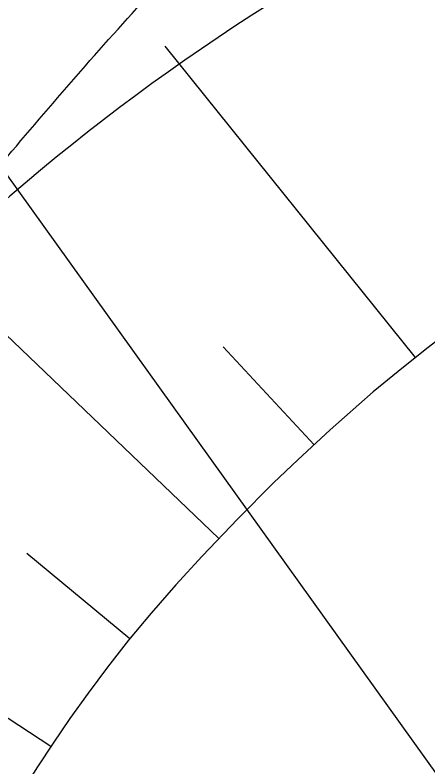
# Model space of a CAD drawing. Extents: x 519536 to 519949, y 326041 to 326519.
# Drawn here: x 519821.293 to 519822.835, y 326224.451 to 326227.261 of the extents above; entities that cross this region are included whole.
import ezdxf

# ---------------------------------------------------------------- set-up
doc = ezdxf.new("R2010")
doc.units = 0
for name, color, linetype in [('ELEK_VADP_ZSPR_####_#', 7, 'Continuous'), ('RELJ_HORZ_PAMT_####_#', 7, 'Continuous'), ('RELJ_NOGA_####_####_#', 7, 'Continuous'), ('RELJ_NOGL_####_####_#', 7, 'Continuous')]:
    doc.layers.add(name, color=color, linetype=linetype)

msp = doc.modelspace()

# ---------------------------------------------------------------- linework, layer by layer
at = {"layer": 'ELEK_VADP_ZSPR_####_#'}
msp.add_lwpolyline([(519830.3687, 326246.0302), (519831.3311, 326243.1095), (519817.5963, 326231.7792), (519823.4951, 326223.5486)], dxfattribs=at)
at = {"layer": 'RELJ_HORZ_PAMT_####_#'}
msp.add_spline([(519819.9535, 326225.4165), (519820.152, 326225.5662), (519820.3092, 326225.7026), (519820.7496, 326226.1425), (519821.2983, 326226.7712), (519821.8562, 326227.4015), (519822.1566, 326227.7014), (519822.481, 326227.9827), (519823.081, 326228.3538), (519823.4054, 326228.482), (519823.7429, 326228.5724), (519824.3891, 326228.655), (519825.0415, 326228.6777), (519825.6916, 326228.703), (519826.3312, 326228.7938), (519826.4093, 326228.8139), (519826.644, 326228.8576), (519827.1569, 326228.8976), (519827.6731, 326228.8827), (519828.1905, 326228.8185), (519828.7069, 326228.7106)], degree=3, dxfattribs=at)
at = {"layer": 'RELJ_NOGA_####_####_#'}
for p, q in [((519822.789, 326225.981), (519821.854, 326227.144)), ((519822.054, 326225.304), (519820.986, 326226.328)), ((519822.41, 326225.655), (519822.07, 326226.021)), ((519821.427, 326224.527), (519820.163, 326225.353)), ((519821.722, 326224.93), (519821.337, 326225.248))]:
    msp.add_line(p, q, dxfattribs=at)
msp.add_lwpolyline([(519822.954, 326226.109), (519822.831, 326226.015), (519822.724, 326225.929), (519822.631, 326225.852), (519822.47, 326225.71), (519822.349, 326225.598), (519822.259, 326225.512), (519822.125, 326225.378), (519821.992, 326225.239), (519821.894, 326225.131), (519821.802, 326225.026), (519821.717, 326224.924), (519821.639, 326224.824), (519821.566, 326224.727), (519821.498, 326224.632), (519821.435, 326224.54), (519821.377, 326224.451), (519821.322, 326224.364)], dxfattribs=at)
msp.add_lwpolyline([(519822.954, 326226.109), (519822.831, 326226.015), (519822.724, 326225.929), (519822.631, 326225.852), (519822.47, 326225.71), (519822.349, 326225.598), (519822.259, 326225.512), (519822.125, 326225.378), (519821.992, 326225.239), (519821.894, 326225.131), (519821.802, 326225.026), (519821.717, 326224.924), (519821.639, 326224.824), (519821.566, 326224.727), (519821.498, 326224.632), (519821.435, 326224.54), (519821.377, 326224.451), (519821.322, 326224.364)], dxfattribs=at)
msp.add_lwpolyline([(519822.954, 326226.109), (519822.831, 326226.015), (519822.724, 326225.929), (519822.631, 326225.852), (519822.47, 326225.71), (519822.349, 326225.598), (519822.259, 326225.512), (519822.125, 326225.378), (519821.992, 326225.239), (519821.894, 326225.131), (519821.802, 326225.026), (519821.717, 326224.924), (519821.639, 326224.824), (519821.566, 326224.727), (519821.498, 326224.632), (519821.435, 326224.54), (519821.377, 326224.451), (519821.322, 326224.364)], dxfattribs=at)
msp.add_lwpolyline([(519822.954, 326226.109), (519822.831, 326226.015), (519822.724, 326225.929), (519822.631, 326225.852), (519822.47, 326225.71), (519822.349, 326225.598), (519822.259, 326225.512), (519822.125, 326225.378), (519821.992, 326225.239), (519821.894, 326225.131), (519821.802, 326225.026), (519821.717, 326224.924), (519821.639, 326224.824), (519821.566, 326224.727), (519821.498, 326224.632), (519821.435, 326224.54), (519821.377, 326224.451), (519821.322, 326224.364)], dxfattribs=at)
msp.add_lwpolyline([(519822.954, 326226.109), (519822.831, 326226.015), (519822.724, 326225.929), (519822.631, 326225.852), (519822.47, 326225.71), (519822.349, 326225.598), (519822.259, 326225.512), (519822.125, 326225.378), (519821.992, 326225.239), (519821.894, 326225.131), (519821.802, 326225.026), (519821.717, 326224.924), (519821.639, 326224.824), (519821.566, 326224.727), (519821.498, 326224.632), (519821.435, 326224.54), (519821.377, 326224.451), (519821.322, 326224.364)], dxfattribs=at)
msp.add_lwpolyline([(519822.954, 326226.109), (519822.831, 326226.015), (519822.724, 326225.929), (519822.631, 326225.852), (519822.47, 326225.71), (519822.349, 326225.598), (519822.259, 326225.512), (519822.125, 326225.378), (519821.992, 326225.239), (519821.894, 326225.131), (519821.802, 326225.026), (519821.717, 326224.924), (519821.639, 326224.824), (519821.566, 326224.727), (519821.498, 326224.632), (519821.435, 326224.54), (519821.377, 326224.451), (519821.322, 326224.364)], dxfattribs=at)
msp.add_lwpolyline([(519822.954, 326226.109), (519822.831, 326226.015), (519822.724, 326225.929), (519822.631, 326225.852), (519822.47, 326225.71), (519822.349, 326225.598), (519822.259, 326225.512), (519822.125, 326225.378), (519821.992, 326225.239), (519821.894, 326225.131), (519821.802, 326225.026), (519821.717, 326224.924), (519821.639, 326224.824), (519821.566, 326224.727), (519821.498, 326224.632), (519821.435, 326224.54), (519821.377, 326224.451), (519821.322, 326224.364)], dxfattribs=at)
msp.add_lwpolyline([(519822.954, 326226.109), (519822.831, 326226.015), (519822.724, 326225.929), (519822.631, 326225.852), (519822.47, 326225.71), (519822.349, 326225.598), (519822.259, 326225.512), (519822.125, 326225.378), (519821.992, 326225.239), (519821.894, 326225.131), (519821.802, 326225.026), (519821.717, 326224.924), (519821.639, 326224.824), (519821.566, 326224.727), (519821.498, 326224.632), (519821.435, 326224.54), (519821.377, 326224.451), (519821.322, 326224.364)], dxfattribs=at)
msp.add_lwpolyline([(519822.954, 326226.109), (519822.831, 326226.015), (519822.724, 326225.929), (519822.631, 326225.852), (519822.47, 326225.71), (519822.349, 326225.598), (519822.259, 326225.512), (519822.125, 326225.378), (519821.992, 326225.239), (519821.894, 326225.131), (519821.802, 326225.026), (519821.717, 326224.924), (519821.639, 326224.824), (519821.566, 326224.727), (519821.498, 326224.632), (519821.435, 326224.54), (519821.377, 326224.451), (519821.322, 326224.364)], dxfattribs=at)
msp.add_lwpolyline([(519822.954, 326226.109), (519822.831, 326226.015), (519822.724, 326225.929), (519822.631, 326225.852), (519822.47, 326225.71), (519822.349, 326225.598), (519822.259, 326225.512), (519822.125, 326225.378), (519821.992, 326225.239), (519821.894, 326225.131), (519821.802, 326225.026), (519821.717, 326224.924), (519821.639, 326224.824), (519821.566, 326224.727), (519821.498, 326224.632), (519821.435, 326224.54), (519821.377, 326224.451), (519821.322, 326224.364)], dxfattribs=at)
msp.add_lwpolyline([(519822.954, 326226.109), (519822.831, 326226.015), (519822.724, 326225.929), (519822.631, 326225.852), (519822.47, 326225.71), (519822.349, 326225.598), (519822.259, 326225.512), (519822.125, 326225.378), (519821.992, 326225.239), (519821.894, 326225.131), (519821.802, 326225.026), (519821.717, 326224.924), (519821.639, 326224.824), (519821.566, 326224.727), (519821.498, 326224.632), (519821.435, 326224.54), (519821.377, 326224.451), (519821.322, 326224.364)], dxfattribs=at)
msp.add_lwpolyline([(519822.954, 326226.109), (519822.831, 326226.015), (519822.724, 326225.929), (519822.631, 326225.852), (519822.47, 326225.71), (519822.349, 326225.598), (519822.259, 326225.512), (519822.125, 326225.378), (519821.992, 326225.239), (519821.894, 326225.131), (519821.802, 326225.026), (519821.717, 326224.924), (519821.639, 326224.824), (519821.566, 326224.727), (519821.498, 326224.632), (519821.435, 326224.54), (519821.377, 326224.451), (519821.322, 326224.364)], dxfattribs=at)
msp.add_lwpolyline([(519822.954, 326226.109), (519822.831, 326226.015), (519822.724, 326225.929), (519822.631, 326225.852), (519822.47, 326225.71), (519822.349, 326225.598), (519822.259, 326225.512), (519822.125, 326225.378), (519821.992, 326225.239), (519821.894, 326225.131), (519821.802, 326225.026), (519821.717, 326224.924), (519821.639, 326224.824), (519821.566, 326224.727), (519821.498, 326224.632), (519821.435, 326224.54), (519821.377, 326224.451), (519821.322, 326224.364)], dxfattribs=at)
msp.add_lwpolyline([(519822.954, 326226.109), (519822.831, 326226.015), (519822.724, 326225.929), (519822.631, 326225.852), (519822.47, 326225.71), (519822.349, 326225.598), (519822.259, 326225.512), (519822.125, 326225.378), (519821.992, 326225.239), (519821.894, 326225.131), (519821.802, 326225.026), (519821.717, 326224.924), (519821.639, 326224.824), (519821.566, 326224.727), (519821.498, 326224.632), (519821.435, 326224.54), (519821.377, 326224.451), (519821.322, 326224.364)], dxfattribs=at)
msp.add_lwpolyline([(519822.954, 326226.109), (519822.831, 326226.015), (519822.724, 326225.929), (519822.631, 326225.852), (519822.47, 326225.71), (519822.349, 326225.598), (519822.259, 326225.512), (519822.125, 326225.378), (519821.992, 326225.239), (519821.894, 326225.131), (519821.802, 326225.026), (519821.717, 326224.924), (519821.639, 326224.824), (519821.566, 326224.727), (519821.498, 326224.632), (519821.435, 326224.54), (519821.377, 326224.451), (519821.322, 326224.364)], dxfattribs=at)
msp.add_lwpolyline([(519822.954, 326226.109), (519822.831, 326226.015), (519822.724, 326225.929), (519822.631, 326225.852), (519822.47, 326225.71), (519822.349, 326225.598), (519822.259, 326225.512), (519822.125, 326225.378), (519821.992, 326225.239), (519821.894, 326225.131), (519821.802, 326225.026), (519821.717, 326224.924), (519821.639, 326224.824), (519821.566, 326224.727), (519821.498, 326224.632), (519821.435, 326224.54), (519821.377, 326224.451), (519821.322, 326224.364)], dxfattribs=at)
msp.add_lwpolyline([(519822.954, 326226.109), (519822.831, 326226.015), (519822.724, 326225.929), (519822.631, 326225.852), (519822.47, 326225.71), (519822.349, 326225.598), (519822.259, 326225.512), (519822.125, 326225.378), (519821.992, 326225.239), (519821.894, 326225.131), (519821.802, 326225.026), (519821.717, 326224.924), (519821.639, 326224.824), (519821.566, 326224.727), (519821.498, 326224.632), (519821.435, 326224.54), (519821.377, 326224.451), (519821.322, 326224.364)], dxfattribs=at)
msp.add_lwpolyline([(519822.954, 326226.109), (519822.831, 326226.015), (519822.724, 326225.929), (519822.631, 326225.852), (519822.47, 326225.71), (519822.349, 326225.598), (519822.259, 326225.512), (519822.125, 326225.378), (519821.992, 326225.239), (519821.894, 326225.131), (519821.802, 326225.026), (519821.717, 326224.924), (519821.639, 326224.824), (519821.566, 326224.727), (519821.498, 326224.632), (519821.435, 326224.54), (519821.377, 326224.451), (519821.322, 326224.364)], dxfattribs=at)
msp.add_lwpolyline([(519822.954, 326226.109), (519822.831, 326226.015), (519822.724, 326225.929), (519822.631, 326225.852), (519822.47, 326225.71), (519822.349, 326225.598), (519822.259, 326225.512), (519822.125, 326225.378), (519821.992, 326225.239), (519821.894, 326225.131), (519821.802, 326225.026), (519821.717, 326224.924), (519821.639, 326224.824), (519821.566, 326224.727), (519821.498, 326224.632), (519821.435, 326224.54), (519821.377, 326224.451), (519821.322, 326224.364)], dxfattribs=at)
msp.add_lwpolyline([(519822.954, 326226.109), (519822.831, 326226.015), (519822.724, 326225.929), (519822.631, 326225.852), (519822.47, 326225.71), (519822.349, 326225.598), (519822.259, 326225.512), (519822.125, 326225.378), (519821.992, 326225.239), (519821.894, 326225.131), (519821.802, 326225.026), (519821.717, 326224.924), (519821.639, 326224.824), (519821.566, 326224.727), (519821.498, 326224.632), (519821.435, 326224.54), (519821.377, 326224.451), (519821.322, 326224.364)], dxfattribs=at)
msp.add_lwpolyline([(519822.954, 326226.109), (519822.831, 326226.015), (519822.724, 326225.929), (519822.631, 326225.852), (519822.47, 326225.71), (519822.349, 326225.598), (519822.259, 326225.512), (519822.125, 326225.378), (519821.992, 326225.239), (519821.894, 326225.131), (519821.802, 326225.026), (519821.717, 326224.924), (519821.639, 326224.824), (519821.566, 326224.727), (519821.498, 326224.632), (519821.435, 326224.54), (519821.377, 326224.451), (519821.322, 326224.364)], dxfattribs=at)
msp.add_lwpolyline([(519822.954, 326226.109), (519822.831, 326226.015), (519822.724, 326225.929), (519822.631, 326225.852), (519822.47, 326225.71), (519822.349, 326225.598), (519822.259, 326225.512), (519822.125, 326225.378), (519821.992, 326225.239), (519821.894, 326225.131), (519821.802, 326225.026), (519821.717, 326224.924), (519821.639, 326224.824), (519821.566, 326224.727), (519821.498, 326224.632), (519821.435, 326224.54), (519821.377, 326224.451), (519821.322, 326224.364)], dxfattribs=at)
msp.add_lwpolyline([(519822.954, 326226.109), (519822.831, 326226.015), (519822.724, 326225.929), (519822.631, 326225.852), (519822.47, 326225.71), (519822.349, 326225.598), (519822.259, 326225.512), (519822.125, 326225.378), (519821.992, 326225.239), (519821.894, 326225.131), (519821.802, 326225.026), (519821.717, 326224.924), (519821.639, 326224.824), (519821.566, 326224.727), (519821.498, 326224.632), (519821.435, 326224.54), (519821.377, 326224.451), (519821.322, 326224.364)], dxfattribs=at)
msp.add_lwpolyline([(519822.954, 326226.109), (519822.831, 326226.015), (519822.724, 326225.929), (519822.631, 326225.852), (519822.47, 326225.71), (519822.349, 326225.598), (519822.259, 326225.512), (519822.125, 326225.378), (519821.992, 326225.239), (519821.894, 326225.131), (519821.802, 326225.026), (519821.717, 326224.924), (519821.639, 326224.824), (519821.566, 326224.727), (519821.498, 326224.632), (519821.435, 326224.54), (519821.377, 326224.451), (519821.322, 326224.364)], dxfattribs=at)
msp.add_lwpolyline([(519822.954, 326226.109), (519822.831, 326226.015), (519822.724, 326225.929), (519822.631, 326225.852), (519822.47, 326225.71), (519822.349, 326225.598), (519822.259, 326225.512), (519822.125, 326225.378), (519821.992, 326225.239), (519821.894, 326225.131), (519821.802, 326225.026), (519821.717, 326224.924), (519821.639, 326224.824), (519821.566, 326224.727), (519821.498, 326224.632), (519821.435, 326224.54), (519821.377, 326224.451), (519821.322, 326224.364)], dxfattribs=at)
msp.add_lwpolyline([(519822.954, 326226.109), (519822.831, 326226.015), (519822.724, 326225.929), (519822.631, 326225.852), (519822.47, 326225.71), (519822.349, 326225.598), (519822.259, 326225.512), (519822.125, 326225.378), (519821.992, 326225.239), (519821.894, 326225.131), (519821.802, 326225.026), (519821.717, 326224.924), (519821.639, 326224.824), (519821.566, 326224.727), (519821.498, 326224.632), (519821.435, 326224.54), (519821.377, 326224.451), (519821.322, 326224.364)], dxfattribs=at)
msp.add_lwpolyline([(519822.954, 326226.109), (519822.831, 326226.015), (519822.724, 326225.929), (519822.631, 326225.852), (519822.47, 326225.71), (519822.349, 326225.598), (519822.259, 326225.512), (519822.125, 326225.378), (519821.992, 326225.239), (519821.894, 326225.131), (519821.802, 326225.026), (519821.717, 326224.924), (519821.639, 326224.824), (519821.566, 326224.727), (519821.498, 326224.632), (519821.435, 326224.54), (519821.377, 326224.451), (519821.322, 326224.364)], dxfattribs=at)
msp.add_lwpolyline([(519822.954, 326226.109), (519822.831, 326226.015), (519822.724, 326225.929), (519822.631, 326225.852), (519822.47, 326225.71), (519822.349, 326225.598), (519822.259, 326225.512), (519822.125, 326225.378), (519821.992, 326225.239), (519821.894, 326225.131), (519821.802, 326225.026), (519821.717, 326224.924), (519821.639, 326224.824), (519821.566, 326224.727), (519821.498, 326224.632), (519821.435, 326224.54), (519821.377, 326224.451), (519821.322, 326224.364)], dxfattribs=at)
msp.add_lwpolyline([(519822.954, 326226.109), (519822.831, 326226.015), (519822.724, 326225.929), (519822.631, 326225.852), (519822.47, 326225.71), (519822.349, 326225.598), (519822.259, 326225.512), (519822.125, 326225.378), (519821.992, 326225.239), (519821.894, 326225.131), (519821.802, 326225.026), (519821.717, 326224.924), (519821.639, 326224.824), (519821.566, 326224.727), (519821.498, 326224.632), (519821.435, 326224.54), (519821.377, 326224.451), (519821.322, 326224.364)], dxfattribs=at)
msp.add_lwpolyline([(519822.954, 326226.109), (519822.831, 326226.015), (519822.724, 326225.929), (519822.631, 326225.852), (519822.47, 326225.71), (519822.349, 326225.598), (519822.259, 326225.512), (519822.125, 326225.378), (519821.992, 326225.239), (519821.894, 326225.131), (519821.802, 326225.026), (519821.717, 326224.924), (519821.639, 326224.824), (519821.566, 326224.727), (519821.498, 326224.632), (519821.435, 326224.54), (519821.377, 326224.451), (519821.322, 326224.364)], dxfattribs=at)
msp.add_lwpolyline([(519822.954, 326226.109), (519822.831, 326226.015), (519822.724, 326225.929), (519822.631, 326225.852), (519822.47, 326225.71), (519822.349, 326225.598), (519822.259, 326225.512), (519822.125, 326225.378), (519821.992, 326225.239), (519821.894, 326225.131), (519821.802, 326225.026), (519821.717, 326224.924), (519821.639, 326224.824), (519821.566, 326224.727), (519821.498, 326224.632), (519821.435, 326224.54), (519821.377, 326224.451), (519821.322, 326224.364)], dxfattribs=at)
msp.add_lwpolyline([(519822.954, 326226.109), (519822.831, 326226.015), (519822.724, 326225.929), (519822.631, 326225.852), (519822.47, 326225.71), (519822.349, 326225.598), (519822.259, 326225.512), (519822.125, 326225.378), (519821.992, 326225.239), (519821.894, 326225.131), (519821.802, 326225.026), (519821.717, 326224.924), (519821.639, 326224.824), (519821.566, 326224.727), (519821.498, 326224.632), (519821.435, 326224.54), (519821.377, 326224.451), (519821.322, 326224.364)], dxfattribs=at)
msp.add_lwpolyline([(519822.954, 326226.109), (519822.831, 326226.015), (519822.724, 326225.929), (519822.631, 326225.852), (519822.47, 326225.71), (519822.349, 326225.598), (519822.259, 326225.512), (519822.125, 326225.378), (519821.992, 326225.239), (519821.894, 326225.131), (519821.802, 326225.026), (519821.717, 326224.924), (519821.639, 326224.824), (519821.566, 326224.727), (519821.498, 326224.632), (519821.435, 326224.54), (519821.377, 326224.451), (519821.322, 326224.364)], dxfattribs=at)
msp.add_lwpolyline([(519822.954, 326226.109), (519822.831, 326226.015), (519822.724, 326225.929), (519822.631, 326225.852), (519822.47, 326225.71), (519822.349, 326225.598), (519822.259, 326225.512), (519822.125, 326225.378), (519821.992, 326225.239), (519821.894, 326225.131), (519821.802, 326225.026), (519821.717, 326224.924), (519821.639, 326224.824), (519821.566, 326224.727), (519821.498, 326224.632), (519821.435, 326224.54), (519821.377, 326224.451), (519821.322, 326224.364)], dxfattribs=at)
msp.add_lwpolyline([(519822.954, 326226.109), (519822.831, 326226.015), (519822.724, 326225.929), (519822.631, 326225.852), (519822.47, 326225.71), (519822.349, 326225.598), (519822.259, 326225.512), (519822.125, 326225.378), (519821.992, 326225.239), (519821.894, 326225.131), (519821.802, 326225.026), (519821.717, 326224.924), (519821.639, 326224.824), (519821.566, 326224.727), (519821.498, 326224.632), (519821.435, 326224.54), (519821.377, 326224.451), (519821.322, 326224.364)], dxfattribs=at)
msp.add_lwpolyline([(519822.954, 326226.109), (519822.831, 326226.015), (519822.724, 326225.929), (519822.631, 326225.852), (519822.47, 326225.71), (519822.349, 326225.598), (519822.259, 326225.512), (519822.125, 326225.378), (519821.992, 326225.239), (519821.894, 326225.131), (519821.802, 326225.026), (519821.717, 326224.924), (519821.639, 326224.824), (519821.566, 326224.727), (519821.498, 326224.632), (519821.435, 326224.54), (519821.377, 326224.451), (519821.322, 326224.364)], dxfattribs=at)
msp.add_lwpolyline([(519822.954, 326226.109), (519822.831, 326226.015), (519822.724, 326225.929), (519822.631, 326225.852), (519822.47, 326225.71), (519822.349, 326225.598), (519822.259, 326225.512), (519822.125, 326225.378), (519821.992, 326225.239), (519821.894, 326225.131), (519821.802, 326225.026), (519821.717, 326224.924), (519821.639, 326224.824), (519821.566, 326224.727), (519821.498, 326224.632), (519821.435, 326224.54), (519821.377, 326224.451), (519821.322, 326224.364)], dxfattribs=at)
msp.add_lwpolyline([(519822.954, 326226.109), (519822.831, 326226.015), (519822.724, 326225.929), (519822.631, 326225.852), (519822.47, 326225.71), (519822.349, 326225.598), (519822.259, 326225.512), (519822.125, 326225.378), (519821.992, 326225.239), (519821.894, 326225.131), (519821.802, 326225.026), (519821.717, 326224.924), (519821.639, 326224.824), (519821.566, 326224.727), (519821.498, 326224.632), (519821.435, 326224.54), (519821.377, 326224.451), (519821.322, 326224.364)], dxfattribs=at)
msp.add_lwpolyline([(519822.954, 326226.109), (519822.831, 326226.015), (519822.724, 326225.929), (519822.631, 326225.852), (519822.47, 326225.71), (519822.349, 326225.598), (519822.259, 326225.512), (519822.125, 326225.378), (519821.992, 326225.239), (519821.894, 326225.131), (519821.802, 326225.026), (519821.717, 326224.924), (519821.639, 326224.824), (519821.566, 326224.727), (519821.498, 326224.632), (519821.435, 326224.54), (519821.377, 326224.451), (519821.322, 326224.364)], dxfattribs=at)
msp.add_lwpolyline([(519822.954, 326226.109), (519822.831, 326226.015), (519822.724, 326225.929), (519822.631, 326225.852), (519822.47, 326225.71), (519822.349, 326225.598), (519822.259, 326225.512), (519822.125, 326225.378), (519821.992, 326225.239), (519821.894, 326225.131), (519821.802, 326225.026), (519821.717, 326224.924), (519821.639, 326224.824), (519821.566, 326224.727), (519821.498, 326224.632), (519821.435, 326224.54), (519821.377, 326224.451), (519821.322, 326224.364)], dxfattribs=at)
msp.add_lwpolyline([(519822.954, 326226.109), (519822.831, 326226.015), (519822.724, 326225.929), (519822.631, 326225.852), (519822.47, 326225.71), (519822.349, 326225.598), (519822.259, 326225.512), (519822.125, 326225.378), (519821.992, 326225.239), (519821.894, 326225.131), (519821.802, 326225.026), (519821.717, 326224.924), (519821.639, 326224.824), (519821.566, 326224.727), (519821.498, 326224.632), (519821.435, 326224.54), (519821.377, 326224.451), (519821.322, 326224.364)], dxfattribs=at)
msp.add_lwpolyline([(519822.954, 326226.109), (519822.831, 326226.015), (519822.724, 326225.929), (519822.631, 326225.852), (519822.47, 326225.71), (519822.349, 326225.598), (519822.259, 326225.512), (519822.125, 326225.378), (519821.992, 326225.239), (519821.894, 326225.131), (519821.802, 326225.026), (519821.717, 326224.924), (519821.639, 326224.824), (519821.566, 326224.727), (519821.498, 326224.632), (519821.435, 326224.54), (519821.377, 326224.451), (519821.322, 326224.364)], dxfattribs=at)
msp.add_lwpolyline([(519822.954, 326226.109), (519822.831, 326226.015), (519822.724, 326225.929), (519822.631, 326225.852), (519822.47, 326225.71), (519822.349, 326225.598), (519822.259, 326225.512), (519822.125, 326225.378), (519821.992, 326225.239), (519821.894, 326225.131), (519821.802, 326225.026), (519821.717, 326224.924), (519821.639, 326224.824), (519821.566, 326224.727), (519821.498, 326224.632), (519821.435, 326224.54), (519821.377, 326224.451), (519821.322, 326224.364)], dxfattribs=at)
msp.add_lwpolyline([(519822.954, 326226.109), (519822.831, 326226.015), (519822.724, 326225.929), (519822.631, 326225.852), (519822.47, 326225.71), (519822.349, 326225.598), (519822.259, 326225.512), (519822.125, 326225.378), (519821.992, 326225.239), (519821.894, 326225.131), (519821.802, 326225.026), (519821.717, 326224.924), (519821.639, 326224.824), (519821.566, 326224.727), (519821.498, 326224.632), (519821.435, 326224.54), (519821.377, 326224.451), (519821.322, 326224.364)], dxfattribs=at)
msp.add_lwpolyline([(519822.954, 326226.109), (519822.831, 326226.015), (519822.724, 326225.929), (519822.631, 326225.852), (519822.47, 326225.71), (519822.349, 326225.598), (519822.259, 326225.512), (519822.125, 326225.378), (519821.992, 326225.239), (519821.894, 326225.131), (519821.802, 326225.026), (519821.717, 326224.924), (519821.639, 326224.824), (519821.566, 326224.727), (519821.498, 326224.632), (519821.435, 326224.54), (519821.377, 326224.451), (519821.322, 326224.364)], dxfattribs=at)
msp.add_lwpolyline([(519822.954, 326226.109), (519822.831, 326226.015), (519822.724, 326225.929), (519822.631, 326225.852), (519822.47, 326225.71), (519822.349, 326225.598), (519822.259, 326225.512), (519822.125, 326225.378), (519821.992, 326225.239), (519821.894, 326225.131), (519821.802, 326225.026), (519821.717, 326224.924), (519821.639, 326224.824), (519821.566, 326224.727), (519821.498, 326224.632), (519821.435, 326224.54), (519821.377, 326224.451), (519821.322, 326224.364)], dxfattribs=at)
msp.add_lwpolyline([(519822.954, 326226.109), (519822.831, 326226.015), (519822.724, 326225.929), (519822.631, 326225.852), (519822.47, 326225.71), (519822.349, 326225.598), (519822.259, 326225.512), (519822.125, 326225.378), (519821.992, 326225.239), (519821.894, 326225.131), (519821.802, 326225.026), (519821.717, 326224.924), (519821.639, 326224.824), (519821.566, 326224.727), (519821.498, 326224.632), (519821.435, 326224.54), (519821.377, 326224.451), (519821.322, 326224.364)], dxfattribs=at)
msp.add_lwpolyline([(519822.954, 326226.109), (519822.831, 326226.015), (519822.724, 326225.929), (519822.631, 326225.852), (519822.47, 326225.71), (519822.349, 326225.598), (519822.259, 326225.512), (519822.125, 326225.378), (519821.992, 326225.239), (519821.894, 326225.131), (519821.802, 326225.026), (519821.717, 326224.924), (519821.639, 326224.824), (519821.566, 326224.727), (519821.498, 326224.632), (519821.435, 326224.54), (519821.377, 326224.451), (519821.322, 326224.364)], dxfattribs=at)
at = {"layer": 'RELJ_NOGL_####_####_#'}
msp.add_spline([(519829.077, 326228.426), (519825.145, 326228.435), (519820.941, 326226.28), (519818.428, 326220.636), (519820.325, 326214.941), (519824.26, 326212.479)], degree=3, dxfattribs=at)

doc.saveas('drawing.dxf')
